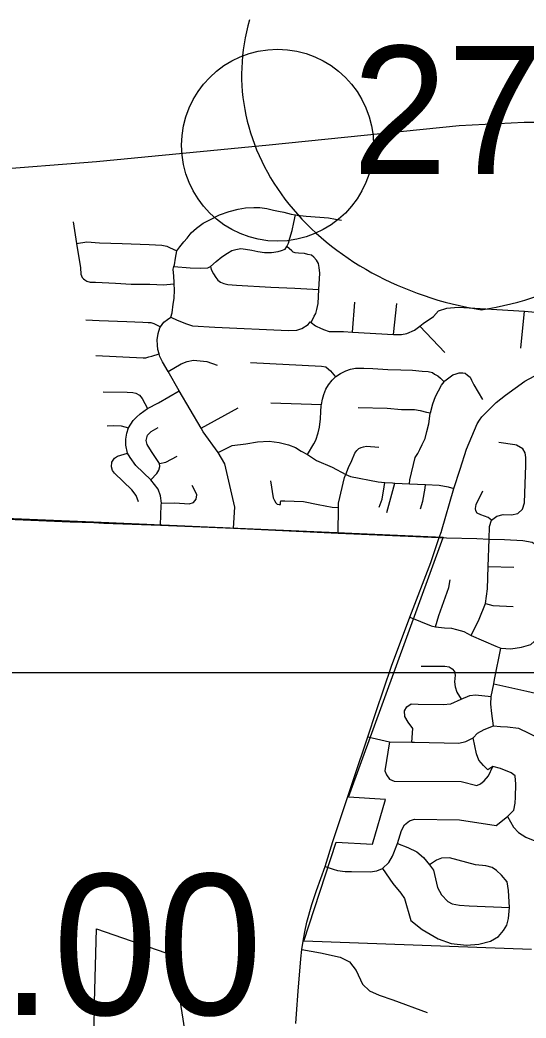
# Model space of a CAD drawing. Extents: x 1729596 to 1934326, y 644115 to 911751.
# Drawn here: x 1812555 to 1816510, y 762800 to 770599 of the extents above; entities that cross this region are included whole.
import ezdxf

# ---------------------------------------------------------------- set-up
doc = ezdxf.new("R2010")
doc.units = 0
for name, color, linetype in [('Default', 7, 'Continuous'), ('GM_X_City_Street', 7, 'Continuous'), ('GM_X_Corporation', 7, 'Continuous'), ('GM_X_County_Road', 7, 'Continuous'), ('GM_X_Interstate_Route', 7, 'Continuous'), ('GM_X_Interstate_Shield', 7, 'Continuous'), ('SC_Scratch1', 7, 'Continuous')]:
    doc.layers.add(name, color=color, linetype=linetype)

msp = doc.modelspace()

# ---------------------------------------------------------------- linework, layer by layer
at = {"layer": 'Default'}
msp.add_circle((1814568.4, 769620.2), 750, dxfattribs=at)
at = {"layer": 'GM_X_City_Street'}
for points in [[(1815849.4, 766604.8), (1815945.7, 766937), (1815996.4, 767089), (1816043.8, 767246.3), (1816127.7, 767442.6), (1816147, 767472.8), (1816165.8, 767498.5), (1816278.1, 767611.2), (1816348.6, 767667.6), (1816501.3, 767775.9), (1816768.7, 767919.6), (1816740.6, 767995.6), (1816728.4, 768034.2), (1816724.4, 768064.6), (1816728, 768303), (1816759.5, 769258.9)], [(1813780.9, 768795.5), (1813805.3, 768826.7), (1813836, 768865.5), (1813862.1, 768892.7), (1813893.1, 768936.3), (1813934.4, 768972.7), (1813986.4, 769011.7), (1814048.6, 769043.4), (1814113.8, 769077), (1814191.2, 769103.4), (1814260.2, 769121.3), (1814317.9, 769130.8), (1814382, 769133.3), (1814430.5, 769133.5), (1814483.2, 769125.7), (1814535.6, 769114), (1814575.7, 769105.7), (1814616.8, 769097.4), (1814675.7, 769080.6), (1814707.4, 769076.2), (1814722.7, 769074.1), (1814792.8, 769066.6), (1814898.7, 769057.8), (1814967.2, 769053.4), (1815020.7, 769043.6), (1815068.5, 769035)], [(1812970.5, 769022), (1812997, 768853.5), (1813027.1, 768661.8), (1813031.5, 768613), (1813040.4, 768586.4), (1813052.2, 768575.2), (1813062.3, 768567.1), (1813077, 768556.8), (1813104.7, 768550.9), (1813144.4, 768551.4), (1813197.5, 768547.5), (1813300.7, 768542.7), (1813423.1, 768534.3), (1813570.3, 768534.7), (1813679.4, 768529.7), (1813703.7, 768530.7), (1813760.7, 768537.6)], [(1813757.9, 768672.3), (1813884.1, 768663.2), (1813962.3, 768659.4), (1814023.4, 768661.9), (1814043.6, 768672.9), (1814088.8, 768711.1), (1814133.9, 768748.4), (1814176.6, 768777), (1814209.9, 768797.2), (1814242.4, 768804.7), (1814280.6, 768812), (1814318.2, 768808.7), (1814367.8, 768799.1), (1814414.7, 768790.6), (1814466.4, 768781.8), (1814519.7, 768782.8), (1814572.4, 768788.6), (1814598.1, 768796.5), (1814627, 768809), (1814640.2, 768827.8), (1814654.3, 768853.7), (1814664.8, 768893.2), (1814682.4, 768952.9), (1814695.5, 769016.7), (1814707.4, 769076.2)], [(1812997, 768853.5), (1813077.9, 768865.3), (1813177.1, 768858.7), (1813354.9, 768853.1), (1813564.4, 768844.3), (1813662.8, 768838.8), (1813703.9, 768831.4), (1813724.6, 768821.9), (1813780.9, 768795.5)], [(1814224.2, 766627.7), (1814233, 766792.9), (1814156, 767129.9), (1814104.8, 767218.7), (1813986.1, 767381.8), (1813970.8, 767408.1), (1813800.5, 767700.9), (1813713.2, 767850.9), (1813669.1, 767926.7), (1813647.7, 767968.4), (1813642, 767990.5), (1813633.2, 768024.4), (1813628.7, 768058.6), (1813626.7, 768099.6), (1813635, 768149.9), (1813648.5, 768192.2), (1813654.3, 768200.2), (1813680.6, 768236.7), (1813708.7, 768259.1), (1813734.5, 768275.8), (1813745.5, 768311.1), (1813752.3, 768379.1), (1813760.2, 768423.5), (1813763.8, 768490.6), (1813760.7, 768537.6), (1813760, 768548.1), (1813756.6, 768596.9), (1813751.7, 768652.5), (1813757.9, 768672.3), (1813761.6, 768684.3), (1813771.1, 768738.4), (1813780.9, 768795.5)], [(1814831, 768233.8), (1814854.5, 768284.9), (1814867.6, 768305.8), (1814875.5, 768336.7), (1814885.4, 768383), (1814891.7, 768493.8), (1814898.8, 768620), (1814894.1, 768664.9), (1814889.4, 768695.2), (1814871.9, 768723.1), (1814852.1, 768745.2), (1814833.8, 768760.5), (1814805.3, 768767.4), (1814778.6, 768774.2), (1814732.3, 768776.9), (1814705.3, 768778.9), (1814691.3, 768785.2), (1814680.3, 768794.4), (1814640.2, 768827.8)], [(1814043.6, 768672.9), (1814049.3, 768649.3), (1814068.3, 768615.4), (1814085.9, 768586.6), (1814101.5, 768566.7), (1814123.3, 768551.3), (1814148.3, 768539.7), (1814180.6, 768532.5), (1814248, 768527.7), (1814515.9, 768511.5), (1814704, 768502.1), (1814891.7, 768493.8)], [(1815154.8, 768159.6), (1815173.4, 768393.8)], [(1814899.4, 768192.2), (1814926.8, 768179.7), (1814972.8, 768165.7), (1815082.8, 768163.5), (1815154.8, 768159.6), (1815475, 768142), (1815496.9, 768140.8), (1815537, 768140.8), (1815579, 768148.7), (1815639.1, 768174.7), (1815680.1, 768206), (1815707.2, 768226.7), (1815787.3, 768282.6), (1815825.3, 768325.4), (1815890, 768348), (1815980.1, 768353.6), (1816497, 768322.7), (1816728, 768303)], [(1815475, 768142), (1815501.5, 768383.3)], [(1816469.1, 768035.2), (1816497, 768322.7)], [(1813071, 768256.3), (1813174.3, 768251.5), (1813390.5, 768241.6), (1813515.2, 768238.9), (1813556.5, 768234.5), (1813578.7, 768233.7), (1813600.5, 768227), (1813654.3, 768200.2)], [(1813734.5, 768275.8), (1813782.5, 768253.7), (1813856.5, 768223.5), (1813902.4, 768209.4), (1814078.5, 768199.1), (1814652.7, 768172.2), (1814718.7, 768176.1), (1814758.7, 768188), (1814806.8, 768220), (1814822.9, 768240), (1814831, 768233.8), (1814864.8, 768207.9), (1814874.4, 768203.5), (1814899.4, 768192.2)], [(1815876.8, 768000), (1815680.1, 768206)], [(1813146.6, 767976.5), (1813517, 767958), (1813537.5, 767959.5), (1813563.3, 767965.6), (1813586.2, 767971.8), (1813642, 767990.5)], [(1813713.2, 767850.9), (1813815.1, 767913.1), (1813861.5, 767931.5), (1813910.8, 767940.8), (1814014.6, 767931.5), (1814097, 767900.9)], [(1814356.8, 767921.9), (1814910.5, 767894.3), (1814946.7, 767887.8), (1814965.4, 767870.7), (1814982.5, 767856.7), (1815021.9, 767809.4)], [(1814803.3, 767204.5), (1814851.6, 767287.7), (1814866.8, 767315.2), (1814886.9, 767374), (1814896.8, 767416.7), (1814905.1, 767483.2), (1814907.5, 767538.3), (1814908.8, 767582.6), (1814911.3, 767593.5), (1814920.6, 767635.1), (1814930, 767672.9), (1814945.7, 767715.2), (1814967.2, 767747.2), (1814995.9, 767783.7), (1815021.9, 767809.4), (1815024.8, 767812.2), (1815060.9, 767835.3), (1815100.7, 767856.1), (1815137.8, 767869.3), (1815176.4, 767877.4), (1815242.4, 767878.6), (1815311.9, 767875.7), (1815430.4, 767868.2), (1815531, 767866), (1815623.8, 767863.4), (1815698.7, 767856), (1815744.9, 767852.8), (1815779, 767844.4), (1815795.3, 767832.4), (1815822.1, 767818.7), (1815841.7, 767800.5), (1815869.2, 767770.7)], [(1815874.1, 767776.8), (1815875.4, 767778.4), (1815905.9, 767802.9), (1815937.2, 767826.3), (1815964.2, 767835.2), (1815987, 767840.5), (1816016.3, 767842.4), (1816033.4, 767839.2), (1816052.3, 767824), (1816073, 767806.8), (1816085.2, 767783.2), (1816101.3, 767748.5), (1816169.8, 767633.1)], [(1815600.4, 766973.7), (1815601, 767004.8), (1815644.9, 767181.4), (1815664.2, 767211.2), (1815679.8, 767242.6), (1815699.1, 767281.7), (1815721.1, 767329.5), (1815735.8, 767382.7), (1815749.4, 767442.9), (1815762, 767523.9), (1815763.1, 767528), (1815782.7, 767598.5), (1815803.8, 767657.2), (1815827.3, 767700.9), (1815849.1, 767745.7), (1815869.2, 767770.7), (1815874.1, 767776.8)], [(1813204.3, 767694.5), (1813394, 767690.8), (1813437.4, 767687.2), (1813460.8, 767683.6), (1813487.9, 767667.4), (1813509.6, 767640.3), (1813553, 767562.6)], [(1813659.5, 766807.2), (1813660.1, 766823.5), (1813654.1, 766881.7), (1813636, 766932.2), (1813578.2, 767006.3), (1813460.8, 767116.5), (1813415.7, 767179.7), (1813395.8, 767214), (1813381.4, 767275.4), (1813381.4, 767324.2), (1813390.4, 767371.1), (1813403, 767410.9), (1813439.2, 767468.2), (1813465, 767495), (1813494.6, 767520.5), (1813553, 767562.6), (1813637.5, 767607), (1813800.5, 767700.9)], [(1814516.7, 767607.6), (1814911.3, 767593.5)], [(1813970.8, 767408.1), (1814259.4, 767567.7)], [(1815198.5, 767570.9), (1815425.6, 767564.6), (1815538.2, 767555.6), (1815591.5, 767555.8), (1815638, 767555.4), (1815682.7, 767546.3), (1815732.9, 767534.9), (1815763.1, 767528)], [(1813236.9, 767427.1), (1813289.3, 767430.7), (1813345.3, 767427.1), (1813403, 767410.9)], [(1813578.2, 767006.3), (1813625.2, 767055.1), (1813639.6, 767080.4), (1813646.9, 767111.1), (1813645.1, 767132.7), (1813583.6, 767226.6), (1813549.3, 767282.7), (1813542.1, 767313.3), (1813553, 767354.9), (1813580, 767383.8), (1813634.2, 767414.5)], [(1814104.8, 767218.7), (1814212.2, 767273.7), (1814321.4, 767287.9), (1814412, 767303.2), (1814502.5, 767306.6), (1814581, 767297.1), (1814654, 767280), (1814708.1, 767257.4), (1814754, 767230.5), (1814803.3, 767204.5), (1814873, 767156.9), (1814993.9, 767104.7), (1815101.1, 767046.3), (1815137.8, 767032.8), (1815355.4, 766989.1), (1815407.2, 766984.5), (1815467.3, 766981.1)], [(1816080.9, 765788.6), (1816144.4, 765917.5), (1816194.2, 766040), (1816207.9, 766154.2), (1816215.2, 766328.6), (1816223.4, 766542.3), (1816224.5, 766640.9), (1816240.7, 766690.4), (1816280.9, 766722.3), (1816330.9, 766733.8), (1816396, 766731.3), (1816445.2, 766742.9), (1816482.5, 766776.9), (1816498.4, 766824.8), (1816507.7, 767120.6), (1816509.1, 767181.3), (1816504.1, 767216.5), (1816486.5, 767247.5), (1816436.2, 767277.3), (1816422.6, 767280), (1816297, 767296.4)], [(1815096.9, 767035.7), (1815101.1, 767046.3), (1815123.7, 767102.6), (1815148.2, 767157.1), (1815173, 767213.5), (1815186.7, 767235.2), (1815204.6, 767249.7), (1815220.9, 767258.4), (1815238.8, 767263.1), (1815264.5, 767268.2), (1815360.7, 767260.4)], [(1813480.7, 766834.7), (1813462.6, 766883.5), (1813428.3, 766926.8), (1813294.7, 767056.9), (1813278.4, 767078.6), (1813269.4, 767107.4), (1813273, 767143.6), (1813292.9, 767174.3), (1813316.4, 767190.5), (1813395.8, 767214)], [(1813645.1, 767132.7), (1813695.7, 767143.6), (1813782.3, 767190.5)], [(1814512.6, 766997), (1814533.9, 766864.2), (1814543.6, 766844.8), (1814555.5, 766827.2), (1814566.1, 766815.6), (1814581.3, 766812.5), (1814592, 766813.2), (1814592.5, 766828.8)], [(1815044.8, 766791), (1815044.8, 766824), (1815091.9, 767023.4), (1815096.9, 767035.7)], [(1815363.3, 766791.6), (1815386.6, 766855.4), (1815402.6, 766950.7), (1815407.2, 766984.5)], [(1815467.3, 766981.1), (1815485.2, 766980.1), (1815600.4, 766973.7), (1815724.9, 766968), (1815832.5, 766963.5), (1815902.5, 766950.8), (1815945.7, 766937)], [(1813660.1, 766823.5), (1813764.3, 766824.9), (1813878.2, 766819.2), (1813910.9, 766829.4), (1813932.9, 766855.6), (1813937, 766887.8), (1813924.8, 766918), (1813900.2, 766961.1)], [(1815422.8, 766750.5), (1815485.2, 766980.1)], [(1815684.6, 766779.3), (1815702.5, 766838.8), (1815722.9, 766939.6), (1815724.9, 766968)], [(1816240.7, 766690.4), (1816213.3, 766712.2), (1816156.8, 766732.9), (1816129, 766746), (1816117.7, 766762.9), (1816114.3, 766782.9), (1816121.6, 766811.9), (1816172.6, 766918.7)], [(1814592.5, 766828.8), (1814592.9, 766842.3), (1814624, 766840.4), (1814770.9, 766836.7), (1814886.4, 766813.1), (1814994.2, 766792.6), (1815044.8, 766789.1)], [(1813654, 766650.6), (1813659.5, 766807.2)], [(1815040.9, 766590.1), (1815044.8, 766789.1), (1815044.8, 766791)], [(1813211, 766667.9), (1813654, 766650.6), (1814224.2, 766627.7), (1815040.9, 766590.1), (1815831.4, 766554.7), (1815836, 766554.6)], [(1814710.8, 762758.6), (1814716.8, 762832.9), (1814730.6, 763010.5), (1814750.5, 763263.9), (1814758.1, 763336.9), (1814767.3, 763401.8), (1814781.1, 763473.7), (1814798, 763550.3), (1814836.8, 763686.7), (1814871.5, 763796.5), (1814939.9, 763985.4), (1814999.2, 764179.5), (1815163.6, 764672.8), (1815272.9, 764996.6), (1815338.3, 765194.7), (1815458.8, 765550.1), (1815603.2, 765932.7), (1815765.2, 766360), (1815831.4, 766554.7), (1815848.4, 766601.2), (1815849.4, 766604.8)], [(1815836, 766554.6), (1815866.6, 766554.1), (1815888.5, 766553.5)], [(1815888.5, 766553.5), (1816126.6, 766547.4), (1816223.4, 766542.3), (1816341.2, 766539.1), (1816484.6, 766532.8), (1816558.1, 766518.1), (1816621.6, 766478.1), (1816649.8, 766447), (1816673.4, 766426.1), (1816690, 766413.5)], [(1816215.2, 766328.6), (1816414.8, 766322.9)], [(1815803, 765857.6), (1815827.5, 765945.4), (1815907.2, 766165), (1815916.3, 766223.2)], [(1816194.2, 766040), (1816250.3, 766024), (1816408.6, 766016.9)], [(1815603.2, 765932.7), (1815769.3, 765865.7), (1815803, 765857.6), (1815873.4, 765849.4), (1815926.6, 765846.3), (1815966.4, 765837.1), (1816023.6, 765819.8), (1816080.9, 765788.6), (1816273.8, 765705.4), (1816313.8, 765690.5), (1816391.7, 765684.7), (1816474.5, 765697.2), (1816548.5, 765720.3), (1816603.4, 765767.4), (1816649.4, 765809.8), (1816675.6, 765833.8), (1816731.4, 765862.7), (1816782.4, 765877.1), (1816847.8, 765880), (1816927.7, 765859.8), (1817023, 765802.1)], [(1816256, 765082.3), (1816242.6, 765180.5), (1816234.9, 765251.7), (1816236.8, 765313.2), (1816257.4, 765412.1), (1816265.1, 765444.8), (1816313.8, 765690.5)], [(1815689.6, 765550.1), (1815874.5, 765549.1), (1815909.2, 765544), (1815933.7, 765528.7), (1815951.1, 765507.2), (1815955.2, 765478.7), (1815950, 765428.6), (1815957.2, 765388.8), (1815970.5, 765345.9), (1816003.9, 765292.1)], [(1816257.4, 765412.1), (1816515.9, 765355.6), (1816583.2, 765338.3), (1816628.5, 765322.8), (1816704.5, 765284.4), (1816766.1, 765245.9), (1816823.8, 765236.3)], [(1815617.1, 764957.2), (1815626.7, 765063.1), (1815590.2, 765113.1), (1815563.2, 765157.4), (1815561.3, 765201.6), (1815578.6, 765232.4), (1815613.3, 765255.5), (1815667.2, 765253.6), (1815863.5, 765249.7), (1815923.1, 765255.5), (1816003.9, 765292.1), (1816071.3, 765320.9), (1816115.6, 765324.8), (1816236.8, 765313.2)], [(1815637.3, 764956.7), (1815984.7, 764947.6), (1816038.6, 764961.1), (1816098.2, 764989.9), (1816131, 765026.5), (1816182.9, 765055.4), (1816256, 765082.3), (1816310, 765078.5), (1816365.8, 765076.5), (1816450.4, 765065), (1816614.2, 764988), (1816752.6, 764924.5), (1816841.1, 764905.3), (1816927.7, 764924.5), (1817022, 764982.2), (1817067, 765008.9)], [(1815272.9, 764996.6), (1815443.9, 764959.1), (1815617.1, 764957.2), (1815637.3, 764956.7)], [(1815443.9, 764959.1), (1815407.1, 764732), (1815420, 764699.4), (1815442.4, 764667.7), (1815479.2, 764652.4), (1816004.2, 764648.3), (1816127, 764616.3), (1816153.1, 764630.1), (1816183.3, 764654), (1816217.7, 764691.8), (1816250.4, 764764.9)], [(1816426.8, 764526.5), (1816430.5, 764628.9), (1816425.2, 764692.5), (1816395.2, 764717.2), (1816310.4, 764749), (1816250.4, 764764.9), (1816212, 764739.9), (1816178.2, 764774.2), (1816142.5, 764816.5), (1816122.8, 764864.7), (1816098.2, 764989.9)], [(1816365.2, 764376.3), (1816414.6, 764425.8), (1816425.2, 764480.6), (1816426.8, 764526.5)], [(1815145.6, 763944.1), (1815293.3, 763942.5), (1815343.4, 763951.7), (1815388.3, 763970.1), (1815437.3, 764015), (1815466.9, 764065.1), (1815505.8, 764163.1), (1815536.4, 764266.3), (1815559.9, 764310.2), (1815598.7, 764340.9), (1815639.5, 764354.1), (1815989.9, 764349), (1816276.9, 764304.8), (1816365.2, 764376.3)], [(1816365.2, 764376.3), (1816411.1, 764291.6), (1816451.7, 764249.2), (1816510, 764213.9), (1816579.8, 764185.6), (1816713.1, 764169.7), (1816912.6, 764157.3), (1817200.5, 764148.5), (1817292.4, 764152), (1817377.1, 764171.5), (1817444.3, 764171.5), (1817527.3, 764164.4), (1817592.6, 764134.4), (1817620.9, 764099.1), (1817629.7, 764054.9), (1817622.6, 763977.2)], [(1815505.8, 764163.1), (1815585.4, 764133.5), (1815656.9, 764097.8), (1815710, 764053.9), (1815757, 763998.7), (1815786.6, 763956.8), (1815819, 763820.9), (1815850.6, 763762.6), (1815898.3, 763712.2), (1815934.2, 763693.9), (1815990.1, 763683.6), (1816066.2, 763677.1), (1816382.3, 763665)], [(1816382.3, 763665), (1816373.3, 763797.3), (1816361.8, 763863.5), (1816318.1, 763915.8), (1816278.4, 763954.2), (1816246.5, 763976.4), (1816196.5, 763990.8), (1816114.5, 763997.3), (1815911.2, 764052.8), (1815848.9, 764050.8), (1815810.1, 764033.4), (1815757, 763998.7)], [(1814939.9, 763985.4), (1815002.2, 763962.4), (1815037, 763953.3), (1815096.7, 763944.6), (1815145.6, 763944.1)], [(1815388.3, 763970.1), (1815468, 763852.7), (1815532.3, 763775), (1815559.9, 763733.2), (1815611, 763561.8), (1815698.5, 763491.1), (1815824.1, 763418.2), (1815923.9, 763383.5), (1816045.9, 763370.7), (1816140.1, 763378.1), (1816232.3, 763401.5), (1816294.6, 763437.2), (1816335, 763485), (1816359.3, 763524.9), (1816373.7, 763576.9), (1816382.3, 763665)], [(1814758.1, 763336.9), (1814904.8, 763309.1), (1815057.3, 763277), (1815130.7, 763238.5), (1815181.5, 763173.1), (1815232.4, 763064.9), (1815287, 763011.7), (1815362.2, 762979.6), (1815469.4, 762941.8), (1815738, 762844.9)]]:
    msp.add_lwpolyline(points, dxfattribs=at)
at = {"layer": 'GM_X_Corporation'}
for points in [[(1816552.5, 763337.2), (1814774.5, 763399.9), (1815026.7, 764175.7), (1815311.5, 764158.3), (1815412.2, 764509.1), (1815123.9, 764526.5), (1815863.5, 766554.7), (1813130.9, 766673.7), (1811812.2, 766729.2)], [(1813135, 762708.8), (1813138.3, 762922.9), (1813151.9, 763496.8), (1813695, 763309.1), (1813750.9, 763289.6), (1813882.1, 762443.2)]]:
    msp.add_lwpolyline(points, dxfattribs=at)
at = {"layer": 'GM_X_County_Road'}
msp.add_lwpolyline([(1811898.3, 766720.2), (1812033.6, 766715.5), (1812393.4, 766702.2), (1812948.4, 766678.3), (1813131.4, 766671), (1813211, 766667.9)], dxfattribs=at)
at = {"layer": 'GM_X_Interstate_Route'}
msp.add_lwpolyline([(1805862.9, 768822.3), (1805933.3, 768828.9), (1806172.8, 768848.9), (1807315.7, 768956.1), (1808818.6, 769096.4), (1810291.8, 769235.8), (1812289.2, 769426.1), (1813153.8, 769492.5), (1814502.8, 769623.6), (1815986.7, 769774.1), (1816496.3, 769800.4), (1816790.5, 769800.4), (1816832.5, 769796.9), (1817433.2, 769793.3), (1817557.1, 769791.1), (1817848.5, 769787.1)], dxfattribs=at)
at = {"layer": 'GM_X_Interstate_Shield'}
for centre, start_param, end_param in [((1816630.7, 770170.4), 2.911027, 4.511031), ((1815693.1, 770170.4), 4.913747, 6.513751)]:
    msp.add_ellipse(centre, major_axis=(2343.8, 0), ratio=0.8, start_param=start_param, end_param=end_param, dxfattribs=at)
at = {"layer": 'SC_Scratch1'}
msp.add_lwpolyline([(1729596.4, 899996.5), (1925846.4, 899996.5), (1925846.4, 765496.5), (1729596.4, 765496.5)], close=True, dxfattribs=at)

# ---------------------------------------------------------------- texts
at = {"layer": 'Default'}
msp.add_text('8.00', height=1100, dxfattribs=at).set_placement((1811586.3, 762825.4))
at = {"layer": 'GM_X_Interstate_Shield'}
msp.add_text('270', height=1000, dxfattribs=at).set_placement((1815151.9, 769395.8))

doc.saveas('drawing.dxf')
